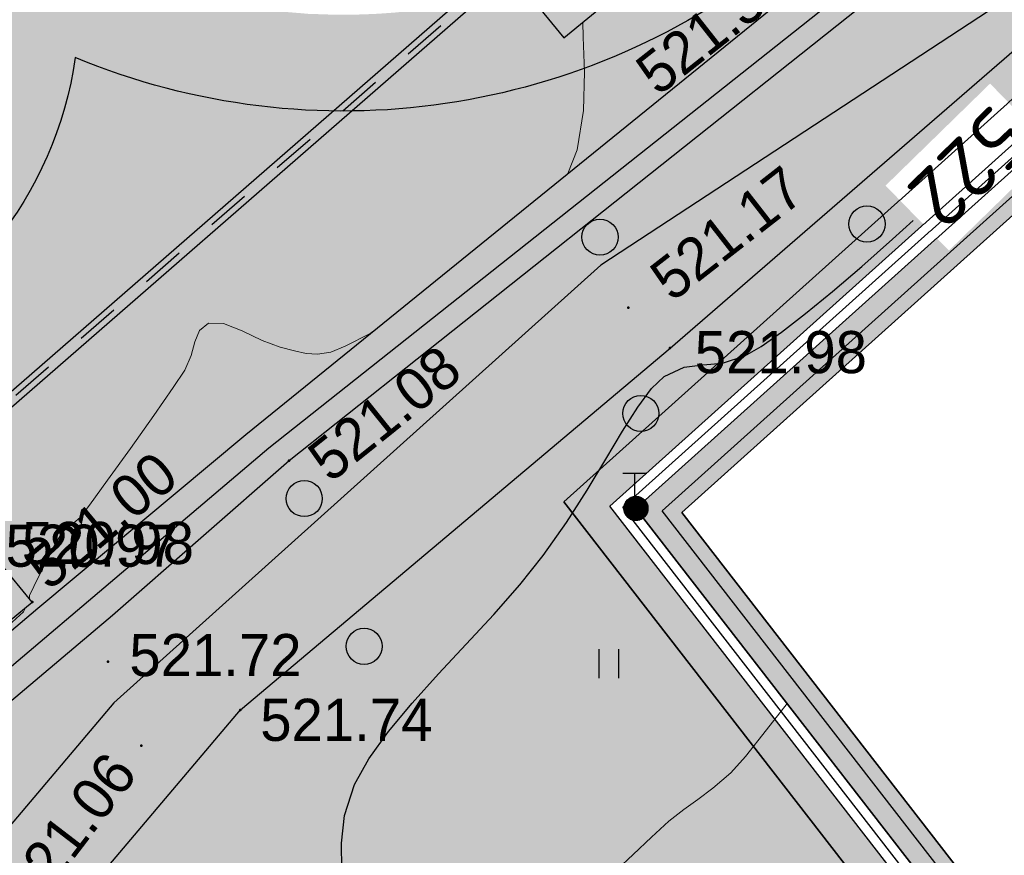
# Model space of a CAD drawing. Header units: millimetres. Extents: x 767170 to 66149698, y -983507 to 2493658.
# Tile 777 of 1056: x 5111435 to 5131893, y -657032 to -639679. Entities that reach past the tile are written whole.
import ezdxf

# ---------------------------------------------------------------- set-up
doc = ezdxf.new("R2010")
doc.units = ezdxf.units.MM
doc.linetypes.add('Д_ТРОТ_ТРУБА', pattern=[3, 1.5, -1.5])
for name, color, linetype in [('(004) Точки рельефа', 7, 'Continuous'), ('(004a) Точки рельефа (отк.)', 7, 'Continuous'), ('(014) Водопровод', 5, 'ИК_Водопровод -------в--------'), ('(016) Кабель', 1, 'Continuous'), ('(022) Возд. Линии', 7, 'Continuous'), ('(028) Гидротехн.', 7, 'Continuous'), ('(031) Горизонтали', 42, 'Continuous'), ('(035) Откосы', 7, 'Continuous'), ('(036) Растительность', 7, 'Continuous'), ('(038) Деревья', 7, 'Continuous'), ('(040) Ограда', 7, 'Continuous'), ('C-TOPO-MAJR', 9, 'Continuous'), ('GLUXOY OG', 7, 'Continuous')]:
    doc.layers.add(name, color=color, linetype=linetype)
doc.layers.add('(032) Горизонтали утолщенные', color=32, linetype='Continuous', lineweight=30)
doc.styles.add('D-431', font='txt')
doc.styles.get("Standard").update_dxf_attribs({"font": 'isocpeui.ttf'})
doc.styles.add('СПДС', font='isocpeur.ttf')
doc.linetypes.add('GAZ_VOZDUSH', pattern='A,1,-2,["~",Standard,S=3,R=0,X=-1.5,Y=-1.5],-1,10', length=14)
doc.linetypes.add('ИК_Водопровод -------в--------', pattern='A,9,-0.6,["В",Standard,S=1.199999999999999,R=0,X=0,Y=-0.6],-1.199999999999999', length=10.8)
doc.linetypes.add('ИК_Э_КАБ_ВН', pattern='A,8,-2,["<<",Standard,S=1,R=0,X=0,Y=-0.5],8,[">>",Standard,S=1,R=0,X=-1,Y=-0.5],-2', length=20)
doc.linetypes.add('ОГРАДА_БЕТ', pattern='A,4,["|",Standard,S=0.8,R=0,X=0,Y=-0.8],4', length=8)
doc.linetypes.add('ОГРАДА_ГЛИН', pattern='A,4,["|",Standard,S=0.8,R=0,X=0,Y=-0.8],0.5,["|",Standard,S=0.8,R=0,X=0,Y=-0.8],3.5', length=8)
doc.linetypes.add('ОТКОСЫ_НЕУКР', pattern='A,0.5,["|",Standard,S=1.199999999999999,R=0,X=0,Y=-1.199999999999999],1,["|",Standard,S=0.5,R=0,X=0,Y=-0.5],0.5', length=2)
doc.linetypes.add('ОТКОСЫ_НЕУКР1', pattern='A,0.5,["|",Standard,S=-1.199999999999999,R=0,X=0,Y=1.199999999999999],1,["|",Standard,S=-0.5,R=0,X=0,Y=0.5],0.5', length=2)
doc.linetypes.add('ПОДПОРНАЯ СТЕНКА', pattern='A,2,["V",Standard,S=1.199999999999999,R=0,X=0,Y=-1.199999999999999],0.2,["V",Standard,S=0.8,R=0,X=0,Y=-0.8],0.25,["V",Standard,S=0.3,R=0,X=0,Y=-0.3],0.25', length=2.7)

# ---------------------------------------------------------------- blocks, each defined once
blk = doc.blocks.new('d')
at = {"layer": '(038) Деревья'}
blk.add_ellipse((0, 0), major_axis=(0.2651650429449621, 0.2651650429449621), ratio=0.9999999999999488, start_param=5.497787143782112, end_param=11.7809724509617, dxfattribs=at)
blk = doc.blocks.new('I04010')
for p, q in [((-0.4122729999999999, 0.0071460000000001), (-0.4122729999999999, 1.207145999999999)), ((0.3877269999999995, 1.207145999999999), (0.3877269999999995, 0.0071460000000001))]:
    blk.add_line(p, q)
blk = doc.blocks.new('*U213')
at = {"color": 7}
for p, q in [((32257.096, 79660.15099999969), (32257.211, 79660.15099999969)), ((32257.126, 79660.15599999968), (32257.181, 79660.15599999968)), ((32256.906, 79659.95099999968), (32257.401, 79659.95099999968)), ((32256.906, 79659.94599999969), (32257.401, 79659.94599999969)), ((32256.911, 79659.97099999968), (32257.396, 79659.97099999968)), ((32256.911, 79659.96599999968), (32257.396, 79659.96599999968)), ((32256.911, 79659.96099999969), (32257.396, 79659.96099999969)), ((32256.911, 79659.95599999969), (32257.401, 79659.95599999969)), ((32256.916, 79659.99099999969), (32257.391, 79659.99099999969)), ((32256.916, 79659.98599999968), (32257.391, 79659.98599999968)), ((32256.916, 79659.9809999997), (32257.391, 79659.9809999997)), ((32256.916, 79659.97599999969), (32257.396, 79659.97599999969)), ((32256.921, 79660.00099999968), (32257.386, 79660.00099999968)), ((32256.921, 79659.9959999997), (32257.386, 79659.9959999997)), ((32256.926, 79660.0109999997), (32257.381, 79660.0109999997)), ((32256.926, 79660.00599999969), (32257.386, 79660.00599999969)), ((32256.931, 79660.02099999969), (32257.376, 79660.02099999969)), ((32256.931, 79660.01599999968), (32257.381, 79660.01599999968)), ((32256.936, 79660.03099999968), (32257.371, 79660.03099999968)), ((32256.936, 79660.02599999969), (32257.376, 79660.02599999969)), ((32256.941, 79660.04099999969), (32257.366, 79660.04099999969)), ((32256.941, 79660.03599999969), (32257.371, 79660.03599999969)), ((32256.946, 79660.04599999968), (32257.361, 79660.04599999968)), ((32256.951, 79660.05599999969), (32257.356, 79660.05599999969)), ((32256.951, 79660.05099999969), (32257.361, 79660.05099999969)), ((32256.956, 79660.06099999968), (32257.351, 79660.06099999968)), ((32256.961, 79660.06599999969), (32257.346, 79660.06599999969)), ((32256.966, 79660.07099999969), (32257.341, 79660.07099999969)), ((32256.971, 79660.07599999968), (32257.341, 79660.07599999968)), ((32256.976, 79660.08099999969), (32257.336, 79660.08099999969)), ((32256.981, 79660.08599999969), (32257.331, 79660.08599999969)), ((32256.986, 79660.09099999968), (32257.326, 79660.09099999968)), ((32256.991, 79660.09599999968), (32257.316, 79660.09599999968)), ((32256.996, 79660.10099999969), (32257.311, 79660.10099999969)), ((32257.001, 79660.1059999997), (32257.306, 79660.1059999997)), ((32257.011, 79660.11099999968), (32257.301, 79660.11099999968)), ((32257.016, 79660.11599999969), (32257.291, 79660.11599999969)), ((32257.026, 79660.1209999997), (32257.286, 79660.1209999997)), ((32257.031, 79660.12599999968), (32257.276, 79660.12599999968)), ((32257.041, 79660.13099999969), (32257.266, 79660.13099999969)), ((32257.051, 79660.1359999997), (32257.256, 79660.1359999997)), ((32257.066, 79660.14099999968), (32257.246, 79660.14099999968)), ((32257.081, 79660.14599999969), (32257.231, 79660.14599999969)), ((32256.906, 79659.94099999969), (32257.401, 79659.94099999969)), ((32256.906, 79659.93599999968), (32257.401, 79659.93599999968)), ((32256.906, 79659.93099999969), (32257.401, 79659.93099999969)), ((32256.906, 79659.92599999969), (32257.401, 79659.92599999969)), ((32256.906, 79659.92099999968), (32257.406, 79659.92099999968)), ((32256.906, 79659.91599999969), (32257.406, 79659.91599999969)), ((32256.906, 79659.91099999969), (32257.406, 79659.91099999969)), ((32256.906, 79659.90599999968), (32257.406, 79659.90599999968)), ((32256.906, 79659.90099999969), (32257.406, 79659.90099999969)), ((32256.906, 79659.89599999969), (32257.406, 79659.89599999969)), ((32256.906, 79659.89099999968), (32257.401, 79659.89099999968)), ((32256.906, 79659.8859999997), (32257.401, 79659.8859999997)), ((32256.906, 79659.88099999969), (32257.401, 79659.88099999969)), ((32256.906, 79659.87599999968), (32257.401, 79659.87599999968)), ((32256.906, 79659.8709999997), (32257.401, 79659.8709999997)), ((32256.906, 79659.86599999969), (32257.401, 79659.86599999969)), ((32256.906, 79659.86099999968), (32257.401, 79659.86099999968)), ((32256.911, 79659.8559999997), (32257.401, 79659.8559999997)), ((32256.911, 79659.85099999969), (32257.396, 79659.85099999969)), ((32256.911, 79659.84599999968), (32257.396, 79659.84599999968)), ((32256.911, 79659.84099999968), (32257.396, 79659.84099999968)), ((32256.916, 79659.83599999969), (32257.396, 79659.83599999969)), ((32256.916, 79659.83099999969), (32257.391, 79659.83099999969)), ((32256.916, 79659.82599999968), (32257.391, 79659.82599999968)), ((32256.921, 79659.82099999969), (32257.391, 79659.82099999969)), ((32256.921, 79659.81599999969), (32257.386, 79659.81599999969)), ((32256.921, 79659.81099999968), (32257.386, 79659.81099999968)), ((32256.926, 79659.80599999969), (32257.381, 79659.80599999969)), ((32256.926, 79659.80099999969), (32257.381, 79659.80099999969)), ((32256.931, 79659.79599999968), (32257.376, 79659.79599999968)), ((32256.931, 79659.79099999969), (32257.376, 79659.79099999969)), ((32256.936, 79659.78599999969), (32257.371, 79659.78599999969)), ((32256.936, 79659.78099999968), (32257.371, 79659.78099999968)), ((32256.941, 79659.77599999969), (32257.366, 79659.77599999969)), ((32256.946, 79659.77099999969), (32257.361, 79659.77099999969)), ((32256.946, 79659.76599999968), (32257.361, 79659.76599999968)), ((32256.951, 79659.7609999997), (32257.356, 79659.7609999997)), ((32256.956, 79659.75599999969), (32257.351, 79659.75599999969)), ((32256.961, 79659.75099999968), (32257.351, 79659.75099999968)), ((32256.961, 79659.7459999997), (32257.346, 79659.7459999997)), ((32256.966, 79659.74099999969), (32257.341, 79659.74099999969)), ((32256.971, 79659.73599999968), (32257.336, 79659.73599999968)), ((32256.976, 79659.7309999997), (32257.331, 79659.7309999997)), ((32256.981, 79659.72599999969), (32257.326, 79659.72599999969)), ((32256.986, 79659.72099999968), (32257.321, 79659.72099999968)), ((32256.991, 79659.71599999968), (32257.316, 79659.71599999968)), ((32257.001, 79659.71099999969), (32257.311, 79659.71099999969)), ((32257.006, 79659.70599999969), (32257.301, 79659.70599999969)), ((32257.011, 79659.70099999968), (32257.296, 79659.70099999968)), ((32257.021, 79659.69599999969), (32257.286, 79659.69599999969)), ((32257.031, 79659.69099999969), (32257.281, 79659.69099999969)), ((32257.036, 79659.68599999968), (32257.271, 79659.68599999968)), ((32257.046, 79659.68099999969), (32257.261, 79659.68099999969)), ((32257.061, 79659.67599999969), (32257.246, 79659.67599999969)), ((32257.071, 79659.67099999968), (32257.236, 79659.67099999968)), ((32257.091, 79659.66599999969), (32257.216, 79659.66599999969)), ((32257.111, 79659.66099999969), (32257.196, 79659.66099999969))]:
    blk.add_line(p, q, dxfattribs=at)
blk = doc.blocks.new('I01070-flat-1-flat-1')
at = {"color": 7}
blk.add_circle((0.02500000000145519, 0.01499999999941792), 0.25, dxfattribs=at)
blk.add_blockref('*U213', (-32257.131, -79659.89099999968), dxfattribs=at)
blk = doc.blocks.new('I0195-flat-1-flat-1')
at = {"layer": '(016) Кабель', "color": 7, "linetype": 'ИК_Э_КАБ_ВН'}
for p, q in [((-0.2750000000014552, 0.7400000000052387), (0.2249999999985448, 0.7400000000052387)), ((-0.02500000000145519, 0.2400000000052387), (-0.02500000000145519, 0.7400000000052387))]:
    blk.add_line(p, q, dxfattribs=at)
at = {"layer": '(022) Возд. Линии'}
blk.add_blockref('I01070-flat-1-flat-1', (-0.02500000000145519, -0.00999999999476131), dxfattribs=at)
blk = doc.blocks.new('361-flat-1-flat-1')
at = {"layer": '(016) Кабель', "color": 7}
blk.add_point((0, 0), dxfattribs=at)
at = {"layer": '(022) Возд. Линии'}
blk.add_blockref('I0195-flat-1-flat-1', (0, -0.005000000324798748), dxfattribs=at)
blk = doc.blocks.new('*U217')
at = {"layer": '(022) Возд. Линии'}
blk.add_blockref('361-flat-1-flat-1', (32257.156, 79659.906), dxfattribs=at)
blk = doc.blocks.new('A$C05d28b1e')
at = {"layer": '(004) Точки рельефа', "color": 7, "linetype": 'ByBlock', "lineweight": -2}
for p in [(-58665, -48096), (-57800, -48932), (-65716, -51272), (-71052, -54208), (-69479, -55443), (-66727, -56448), (-68784, -57187)]:
    blk.add_point(p, dxfattribs=at)
at = {"layer": '(028) Гидротехн.', "color": 3, "linetype": 'Д_ТРОТ_ТРУБА', "ltscale": 600, "flags": 128}
blk.add_lwpolyline([(-58296.382433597, -38932.37489324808), (-62076.390227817, -41813.46960642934), (-73078.36304081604, -51383.23294080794)], dxfattribs=at)
at = {"layer": '(028) Гидротехн.', "ltscale": 600}
for points in [[(-58221.86144252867, -39032.81034952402), (-61998.01270589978, -41910.96564267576), (-72996.32688575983, -51477.54661567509)], [(-62155.98729409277, -41717.03435735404), (-73160.39919585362, -51288.91926597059)]]:
    blk.add_lwpolyline(points, dxfattribs=at)
at = {"layer": '(031) Горизонтали', "color": 42, "linetype": 'Continuous', "lineweight": 0, "ltscale": 600}
for points in [[(-59927.16689794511, -45308.79848882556), (-59728.02842149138, -44817.51537834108), (-59595.69599425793, -43999.41422735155), (-59575.34643535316, -43193.72972875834), (-59604.60230800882, -42474.35564120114), (-59613.68534913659, -42166.23842388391)], [(-71111.83928139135, -54135.32414217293), (-71110.3861733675, -54128.41573339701), (-71108.11729456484, -54094.89558392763), (-71106.31578947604, -54070.4736842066), (-71019.04955714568, -53887.80560521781), (-70818.63057632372, -53478.74459248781), (-70593.58051786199, -53039.44286248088), (-70432.42105263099, -52766.05263158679), (-70308.81098939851, -52645.29671965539), (-70190.70034543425, -52565.47501885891), (-70058.34065933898, -52450.05494505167), (-69863.97376107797, -52197.41716486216), (-69485.42710675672, -51679.52207392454), (-69010.43121563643, -51018.30186407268), (-68526.71660696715, -50335.68872717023), (-68122.01380001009, -49753.61485509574), (-67884.05331400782, -49394.01243965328), (-67748.99198363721, -49085.57753178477), (-67670.75082636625, -48801.5726801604), (-67575.68790699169, -48569.195888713), (-67390.1612903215, -48415.6451613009), (-67077.46694777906, -48420.81189136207), (-66687.28732146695, -48576.03488990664), (-66275.56018225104, -48775.68328723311), (-65898.22330097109, -48914.12621359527), (-65601.61411394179, -48986.87385749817), (-65361.24116012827, -49043.97645370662), (-65126.79886433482, -49061.61320218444), (-64847.98165137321, -49015.96330276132), (-64553.52983067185, -48892.96874926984), (-64033.78690912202, -48627.46223799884), (-63994.53597034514, -48605.36917424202)], [(-71825.18437674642, -55091.30143128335), (-71709.52739077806, -54921.10940784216), (-71562.850746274, -54714.55223882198), (-71388.51980408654, -54546.59979495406), (-71234.77779850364, -54413.02522194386), (-71190.98181818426, -54328.27272728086), (-71206.73339588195, -54335.40317751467)], [(-58903.18155998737, -59768.09741671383), (-58564.12900796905, -59448.46552148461), (-58186.3256578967, -59089.01644738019), (-57825.49261533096, -58757.42329451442), (-57517.42368423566, -58516.36919377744), (-57224.86923858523, -58307.33755932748), (-56910.57965236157, -58071.81180523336), (-56537.30529954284, -57751.27534562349), (-56234.03877754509, -57414.3342564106), (-55795.64457464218, -56861.78799034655), (-55368.4586102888, -56312.25051017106)]]:
    blk.add_lwpolyline(points, dxfattribs=at)
at = {"layer": '(035) Откосы', "linetype": 'ОТКОСЫ_НЕУКР1', "ltscale": 600}
blk.add_lwpolyline([(-59674.00000000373, -40710), (-60743.70841080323, -41590.76817399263), (-60004.75782648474, -42488.2366322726), (-58935.04941568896, -41607.46845826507)], close=True, dxfattribs=at)
at = {"layer": '(035) Откосы', "linetype": 'ПОДПОРНАЯ СТЕНКА', "ltscale": 600}
blk.add_lwpolyline([(-75364.71509686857, -57758.9697432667), (-71052.00000000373, -54208), (-71714.55113588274, -53403.32001321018), (-76027.26623273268, -56954.28975646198)], close=True, dxfattribs=at)
at = {"layer": '(016) Кабель', "color": 0, "xscale": 1000, "yscale": 1000, "zscale": 1000}
blk.add_blockref('*U217', (-32315665, -79712169), dxfattribs=at)
at = {"layer": '(036) Растительность', "linetype": 'Continuous', "xscale": 500, "yscale": 500, "zscale": 500}
blk.add_blockref('I04010', (-59066.93298306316, -55792.77284987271), dxfattribs=at)
at = {"layer": '(038) Деревья', "linetype": 'Continuous', "xscale": 1000, "yscale": 1000, "zscale": 1000}
for p in [(-53709.26076674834, -46356.58571207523), (-59256.25532712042, -46628.45688262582), (-58408.79966915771, -50290.25068807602), (-65400.44452601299, -52058.83706757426), (-64156.9106497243, -55126.78802147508)]:
    blk.add_blockref('d', p, dxfattribs=at)
at = {"layer": '(004) Точки рельефа', "linetype": 'ByBlock', "char_height": 875, "attachment_point": 4, "style": 'D-431'}
for s, insert, rotation in [('521.33', (-58317.68076366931, -43376.14763826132), 38.21413512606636), ('521.17', (-58023.38062652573, -47651.6057292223), 37.931849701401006), ('521.08', (-65128.40168866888, -51412.04607489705), 38.76602652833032), ('521.00', (-70985.64960431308, -53658.92052347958), 39.821457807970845), ('521.06', (-71357.76589894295, -60362.84315936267), 52.52615498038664)]:
    blk.add_mtext(s, dxfattribs=dict(at, insert=insert, rotation=rotation))
for s, insert in [('521.98', (-57287.57498924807, -49022.88919711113)), ('521.72', (-69034.47818601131, -55314.62550652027)), ('521.74', (-66314.78691888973, -56659.78082805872))]:
    blk.add_mtext(s, dxfattribs=dict(at, insert=insert))
at = {"layer": '(004a) Точки рельефа (отк.)', "linetype": 'ByBlock', "char_height": 875, "attachment_point": 4, "style": 'D-431'}
for s, insert in [('520.97', (-71607, -53043)), ('520.98', (-71271, -52987))]:
    blk.add_mtext(s, dxfattribs=dict(at, insert=insert))
at = {"layer": 'C-TOPO-MAJR', "color": 32, "linetype": 'Continuous', "lineweight": 30, "insert": (-51578.5684845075, -45174.37426793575), "char_height": 1250, "width": 2398.75, "attachment_point": 5, "rotation": 224.29163705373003, "style": 'СПДС', "bg_fill": 3, "box_fill_scale": 1.254, "bg_fill_color": 256, "bg_fill_true_color": 13158600, "bg_fill_transparency": 0}
blk.add_mtext('522', dxfattribs=at)
at = {"layer": '(014) Водопровод', "linetype": 'GAZ_VOZDUSH', "ltscale": 600, "flags": 128}
blk.add_lwpolyline([(-44342.00000001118, -33518), (-44198.55105102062, -33721.14710886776), (-51302.00000000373, -39257), (-66134.83642853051, -51011.38675947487), (-83417.11902368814, -65658.61459176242), (-90348.00000000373, -74918.0000000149)], dxfattribs=at)
at = {"layer": '(032) Горизонтали утолщенные', "color": 32, "linetype": 'Continuous', "lineweight": 30, "ltscale": 600}
blk.add_lwpolyline([(-64617.01464946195, -59757.64199581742), (-64628.61206906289, -59217.96259213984), (-64567.08450109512, -58642.13750439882), (-64356.13015872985, -57996.81904761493), (-64057.89054959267, -57461.13506233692), (-63648.57787019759, -56895.33149935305), (-63156.32261088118, -56306.12361618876), (-62609.25526199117, -55700.22667041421), (-62035.50631385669, -55084.35591959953), (-61463.20625683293, -54465.22662129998), (-60920.485581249, -53849.5540330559), (-60435.47477744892, -53244.05341245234), (-59952.195846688, -52557.33602336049), (-59519.83156393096, -51880.96765676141), (-59132.77684954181, -51239.734124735), (-58785.42662390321, -50658.42123931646), (-58472.17580740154, -50161.81481255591), (-58187.41932041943, -49774.70065654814), (-57925.55208333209, -49521.86458334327), (-57508.99776865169, -49328.00376753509), (-57116.10601517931, -49279.87542837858), (-56707.50600571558, -49246.12648241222), (-56243.82692307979, -49095.40384615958), (-55907.53087179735, -48897.19733722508), (-55483.76648296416, -48600.0453646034), (-54985.63273271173, -48216.4455294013), (-54426.22859719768, -47758.89543274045), (-53818.65305256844, -47239.89267574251), (-53176.00507497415, -46671.93485954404), (-52751.71019010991, -46286.07563813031)], dxfattribs=at)
at = {"layer": '(035) Откосы', "linetype": 'ОТКОСЫ_НЕУКР', "ltscale": 600}
blk.add_lwpolyline([(-43467.00000001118, -33713), (-50228.00000000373, -38972), (-65716.00000000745, -51272), (-69386.21470594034, -54487.15433369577), (-82461.00000000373, -65521), (-92351.42471433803, -78828.56678311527), (-94563, -77018), (-83792.00000000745, -65233), (-70933.48437582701, -54335.59891963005), (-66614.64291024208, -50728.94526900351), (-55307.99999999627, -41565), (-45031.00000000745, -33845), (-46803.63979083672, -31485.23068259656)], dxfattribs=at)
at = {"layer": '(035) Откосы', "linetype": 'ОТКОСЫ_НЕУКР1', "ltscale": 600}
for points in [[(-50985.5074625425, -41801.82587471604), (-59239.78057590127, -47211.08397302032), (-69358.78057590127, -56302.08397302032), (-77750.78057590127, -66219.08397302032), (-85575.12207708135, -75948.2006714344), (-91244.7372597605, -81100.04336887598), (-97320, -87907)], [(-96304.00000000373, -89290), (-90266.00000001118, -82549), (-83981.00000000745, -77658), (-77327.00000000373, -68971), (-66727.00000000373, -56448), (-57800.00000000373, -48932), (-50342.33766986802, -42473.98073183)]]:
    blk.add_lwpolyline(points, dxfattribs=at)
at = {"layer": '(040) Ограда', "linetype": 'ОГРАДА_БЕТ', "ltscale": 600, "flags": 128}
blk.add_lwpolyline([(-33190.00000000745, -84908), (-58508.99999999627, -52263), (-37656.00000000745, -33532), (-37388.70358153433, -33829.57793040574), (-37091.12565111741, -33562.28151193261)], dxfattribs=at)
at = {"layer": '(040) Ограда', "ltscale": 600, "flags": 128}
blk.add_lwpolyline([(-32873.92365827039, -84662.8556625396), (-57964.86143140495, -52311.90722049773), (-37686.28151194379, -34096.87434887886), (-37418.98509347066, -34394.4522792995), (-36823.82923263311, -33859.85944232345)], dxfattribs=at)

msp = doc.modelspace()

# ---------------------------------------------------------------- hatches: boundary and pattern name
at = {"true_color": 0xb1ab95}
h = msp.add_hatch(color=253, dxfattribs=at)
h.dxf.hatch_style = 1
edge = h.paths.add_edge_path(flags=17)
edge.add_line((5098328.855746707, -738071.1961680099), (5097915.343157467, -737503.0177003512))
edge.add_line((5097915.343157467, -737503.0177003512), (5096931.781343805, -738360.7934891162))
edge.add_line((5096931.781343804, -738360.7934891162), (5059545.139966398, -686990.4479144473))
edge.add_line((5059545.139966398, -686990.4479144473), (5004229.901150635, -602908.4459518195))
edge.add_arc((5009661.286187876, -598492.5591125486), 7000.000000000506, 211.2865698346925, 219.1121955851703, ccw=False)
edge.add_line((5003679.222112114, -602127.790796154), (5003229.880127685, -601388.3626725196))
edge.add_line((5003229.880127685, -601388.3626725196), (4983953.635743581, -572087.4818874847))
edge.add_line((4983953.635743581, -572087.4818874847), (5111746.18187082, -494446.4979745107))
edge.add_line((5111746.18187082, -494446.4979745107), (5116840.859182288, -503524.8294597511))
edge.add_line((5116840.859182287, -503524.8294597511), (5114029.806232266, -505186.5951910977))
edge.add_line((5114029.806232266, -505186.5951910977), (5117083.120363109, -510351.5998201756))
edge.add_line((5117083.120363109, -510351.5998201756), (5119777.965073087, -508758.5310769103))
edge.add_line((5119777.965073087, -508758.5310769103), (5173113.12015669, -603797.7628209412))
edge.add_line((5173113.120156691, -603797.7628209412), (5142488.820909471, -624059.1584787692))
edge.add_line((5142488.820909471, -624059.1584787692), (5142257.353599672, -629108.34697653))
edge.add_line((5142257.353599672, -629108.34697653), (5143613.737975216, -630946.3346518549))
edge.add_line((5143613.737975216, -630946.3346518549), (5122742.682076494, -649693.5531833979))
edge.add_line((5122742.682076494, -649693.5531833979), (5153709.994747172, -689621.1933798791))
edge.add_line((5153709.994747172, -689621.1933798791), (5107133.666540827, -729612.6465786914))
edge.add_line((5107133.666540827, -729612.6465786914), (5104266.417665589, -726274.3403928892))
edge.add_line((5104266.41766559, -726274.3403928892), (5099895.98131521, -730028.0789694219))
edge.add_line((5099895.98131521, -730028.0789694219), (5102913.13198404, -734173.7327859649))
edge.add_line((5102913.131984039, -734173.7327859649), (5104023.676054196, -733205.2142825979))
edge.add_line((5104023.676054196, -733205.2142825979), (5101482.865144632, -730246.9762134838))
edge.add_line((5101482.865144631, -730246.9762134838), (5104137.965417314, -727966.5283315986))
edge.add_line((5104137.965417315, -727966.5283315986), (5106679.313868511, -730925.3922544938))
edge.add_line((5106679.313868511, -730925.3922544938), (5154671.280522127, -689718.4409498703))
edge.add_line((5154671.280522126, -689718.4409498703), (5123694.92457155, -649779.140819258))
edge.add_line((5123694.92457155, -649779.140819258), (5144554.490352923, -631042.2431714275))
edge.add_line((5144554.490352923, -631042.2431714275), (5142967.986943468, -628892.4294711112))
edge.add_line((5142967.986943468, -628892.4294711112), (5143171.793237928, -624446.6336537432))
edge.add_line((5143171.793237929, -624446.6336537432), (5174041.970081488, -604022.5624936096))
edge.add_line((5174041.970081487, -604022.5624936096), (5112002.000876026, -493472.007208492))
edge.add_line((5112002.000876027, -493472.007208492), (4982970.036415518, -571866.0057673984))
edge.add_line((4982970.036415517, -571866.0057673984), (5058969.431378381, -687388.9866535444))
edge.add_line((5058969.431378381, -687388.9866535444), (5096815.683725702, -739390.8512276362))
edge.add_line((5096815.683725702, -739390.8512276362), (5098328.855746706, -738071.1961680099))
h.paths.add_polyline_path([(5058640.455042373, -687616.723075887), (4982407.979656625, -571739.447984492), (5112148.183164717, -492915.1553421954), (5174572.741467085, -604151.0194494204), (5143562.063139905, -624668.0480394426), (5143374.063139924, -628769.0480394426), (5145092.063140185, -631097.0480397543), (5124239.063140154, -649828.0480397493), (5155218.778735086, -689771.6799208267), (5106939.910666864, -731228.802227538), (5107460.903759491, -731835.388728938), (5104805.803486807, -734115.8366108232), (5104284.306111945, -733508.6629791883), (5103149.424892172, -734498.4061960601), (5104323.645578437, -736111.8199774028), (5109153.0916982, -731963.8409772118), (5108306.406786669, -730978.0550895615), (5156180.045844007, -689868.9034238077), (5125191.30563521, -649913.6356756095), (5146032.815517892, -631192.9565593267), (5144084.69648372, -628553.1305340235), (5144245.035468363, -625055.5232144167), (5175501.59139188, -604375.8191220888), (5112404.002169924, -491940.6645761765), (4981424.380328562, -571517.9718644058), (5058064.746454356, -688015.2618149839), (5096633.244611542, -741009.5133881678), (5098978.661244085, -738964.0480457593), (5098565.148654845, -738395.8695781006), (5096749.342229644, -739979.4556496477)])
at = {"true_color": 0x7abf6e, "transparency": 33554687}
h = msp.add_hatch(color=83, dxfattribs=at)
h.dxf.hatch_style = 1
edge = h.paths.add_edge_path()
edge.add_line((5122742.682076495, -649693.5531833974), (5143613.737975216, -630946.3346518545))
edge.add_line((5143613.737975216, -630946.3346518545), (5142257.353599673, -629108.3469765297))
edge.add_line((5142257.353599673, -629108.3469765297), (5142488.820909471, -624059.1584787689))
edge.add_line((5142488.820909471, -624059.1584787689), (5173113.120156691, -603797.7628209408))
edge.add_line((5173113.120156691, -603797.7628209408), (5119777.965073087, -508758.5310769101))
edge.add_line((5119777.965073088, -508758.5310769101), (5117083.120363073, -510351.5998201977))
edge.add_line((5117083.120363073, -510351.5998201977), (5112899.678231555, -512755.0523626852))
edge.add_arc((5114394.144438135, -515356.315662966), 2999.999999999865, 119.87803724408, 209.8780372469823)
edge.add_line((5111792.881137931, -516850.7818696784), (5140723.464412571, -567207.2664712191))
edge.add_line((5140723.464412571, -567207.2664712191), (5149594.966553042, -582648.9759166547))
edge.add_arc((5143525.352185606, -586136.0637318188), 7000.000000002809, -55.27001746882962, 29.87803724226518, ccw=False)
edge.add_line((5147513.319864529, -591888.9859277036), (5136480.426669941, -598526.3265814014))
edge.add_arc((5138023.909474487, -601098.8080355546), 2999.999999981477, 120.9636571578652, 139.5660050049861)
edge.add_line((5135740.448590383, -599153.0931564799), (5140419.050913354, -606846.501676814))
edge.add_arc((5148537.810475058, -605125.888827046), 8299.08220224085, 65.85924340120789, 191.9656760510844, ccw=False)
edge.add_line((5151931.966538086, -597552.6154251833), (5158872.893524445, -593333.2492532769))
edge.add_line((5158872.893524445, -593333.2492532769), (5161470.136920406, -597605.7575027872))
edge.add_line((5161470.136920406, -597605.7575027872), (5154634.12372119, -601761.3469363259))
edge.add_line((5154634.12372119, -601761.3469363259), (5154066.142653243, -602106.6207173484))
edge.add_arc((5148537.810475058, -605125.8888270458), 6299.082202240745, 28.64091694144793, 117.7969687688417)
edge.add_arc((5146529.59316398, -601324.6762498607), 2000.000000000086, 0, 117.6874332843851, ccw=False)
edge.add_arc((5146529.59316398, -601324.6762498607), 2000, -180, 0, ccw=False)
edge.add_arc((5146529.59316398, -601324.6762498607), 2000, 118.0084193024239, 180, ccw=False)
edge.add_arc((5148537.810475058, -605125.8888270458), 6299.082202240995, 117.8988838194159, 214.6253334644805)
edge.add_line((5143354.38886512, -608705.0754670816), (5146316.587882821, -610327.7346314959))
edge.add_line((5146316.587882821, -610327.7346314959), (5146411.610093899, -614558.7185380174))
edge.add_line((5146411.610093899, -614558.7185380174), (5144992.631342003, -615421.0156425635))
edge.add_arc((5136112.27090292, -616126.9461997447), 8908.374682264, -114.38283690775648, 4.545081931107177, ccw=False)
edge.add_arc((5118167.925019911, -627035.6795575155), 14537.87953983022, -112.5519669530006, 11.084171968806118, ccw=False)
edge.add_arc((5104709.155961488, -639325.5711360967), 7964.657947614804, 229.5899736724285, 351.7977061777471, ccw=False)
edge.add_line((5099546.041321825, -645390.0598565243), (5096836.721593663, -647036.4823655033))
edge.add_line((5096836.721593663, -647036.4823655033), (5093125.070942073, -645003.2820609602))
edge.add_line((5093125.070942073, -645003.2820609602), (5093030.048730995, -640772.2981544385))
edge.add_line((5093030.048730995, -640772.2981544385), (5093983.782369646, -640192.7251664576))
edge.add_line((5093983.782369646, -640192.7251664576), (5087647.36895791, -629771.2561003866))
edge.add_line((5087647.36895791, -629771.2561003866), (5074493.010167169, -636846.3826083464))
edge.add_line((5074493.010167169, -636846.3826083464), (5069720.984938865, -655211.3064863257))
edge.add_line((5069720.984938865, -655211.3064863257), (5085792.024026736, -694634.2536313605))
edge.add_line((5085792.024026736, -694634.2536313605), (5091848.108860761, -689660.8415975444))
edge.add_arc((5089944.171555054, -687342.4320703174), 2999.999999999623, 309.3937167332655, 399.393716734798)
edge.add_line((5092262.58108223, -685438.4947645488), (5090358.643776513, -683120.0852374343))
edge.add_line((5090358.643776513, -683120.0852374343), (5120497.967197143, -658368.9006177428))
edge.add_line((5120497.967197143, -658368.9006177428), (5138272.077266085, -680012.2950698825))
edge.add_line((5138272.077266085, -680012.2950698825), (5140802.79346476, -683103.1848123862))
edge.add_line((5140802.79346476, -683103.1848123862), (5137707.127022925, -685644.5816939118))
edge.add_line((5137707.127022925, -685644.5816939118), (5135169.047217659, -682552.9557707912))
edge.add_line((5135169.047217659, -682552.9557707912), (5135174.861241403, -682548.1954360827))
edge.add_line((5135174.861241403, -682548.1954360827), (5133909.141664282, -681006.4269511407))
edge.add_line((5133909.141664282, -681006.4269511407), (5096016.760305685, -712117.8796133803))
edge.add_line((5096016.760305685, -712117.8796133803), (5105526.816282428, -725184.9764152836))
edge.add_line((5105526.816282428, -725184.9764152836), (5104263.048701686, -726270.4179454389))
edge.add_line((5104263.048701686, -726270.4179454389), (5107133.666540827, -729612.6465786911))
edge.add_line((5107133.666540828, -729612.6465786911), (5153709.994747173, -689621.1933798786))
edge.add_line((5153709.994747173, -689621.1933798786), (5122742.682076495, -649693.5531833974))
at = {"true_color": 0x6a644e}
h = msp.add_hatch(dxfattribs=at)
h.set_pattern_fill('AR-HBONE', color=251, scale=3)
h.set_pattern_definition([(45, (3150000.000000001, 889715.8879089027), (0, 431.0522938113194), [914.4000000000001, -304.8]), (135, (3150215.526000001, 889931.4139089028), (4.263256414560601e-14, 431.0522938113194), [914.4000000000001, -304.8])])
edge = h.paths.add_edge_path()
edge.add_arc((5146527.324001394, -601326.5474149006), 2000, -180, 0, ccw=False)
edge.add_arc((5146527.324001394, -601326.5474149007), 2000, 118.00841930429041, 179.9999999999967, ccw=False)
edge.add_arc((5148535.541312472, -605127.7599920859), 6299.082202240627, 117.8988838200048, 214.625333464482)
edge.add_line((5143352.119702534, -608706.9466321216), (5146314.318720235, -610329.6057965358))
edge.add_line((5146314.318720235, -610329.6057965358), (5146409.340931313, -614560.5897030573))
edge.add_line((5146409.340931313, -614560.5897030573), (5144990.362179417, -615422.8868076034))
edge.add_arc((5136110.001740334, -616128.8173647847), 8908.374682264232, -114.38283690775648, 4.54508193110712, ccw=False)
edge.add_arc((5118165.655857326, -627037.5507225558), 14537.87953983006, -112.55196695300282, 11.084171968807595, ccw=False)
edge.add_arc((5104706.886798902, -639327.4423011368), 7964.657947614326, 229.589973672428, 351.79770617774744, ccw=False)
edge.add_line((5099543.772159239, -645391.9310215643), (5096834.452431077, -647038.3535305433))
edge.add_line((5096834.452431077, -647038.3535305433), (5093122.801779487, -645005.1532260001))
edge.add_line((5093122.801779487, -645005.1532260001), (5093027.779568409, -640774.1693194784))
edge.add_line((5093027.779568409, -640774.1693194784), (5093981.51320706, -640194.5963314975))
edge.add_line((5093981.51320706, -640194.5963314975), (5087647.368957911, -629771.2561003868))
edge.add_line((5087647.36895791, -629771.2561003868), (5089411.195476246, -628822.5746820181))
edge.add_line((5089411.195476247, -628822.5746820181), (5091400.061594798, -632095.4127185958))
edge.add_arc((5099091.899715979, -634162.1498910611), 7964.657947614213, 77.61285374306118, 164.9602860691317, ccw=False)
edge.add_line((5100800.447992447, -626382.9057755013), (5099112.2413271, -623604.8268809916))
edge.add_line((5099112.2413271, -623604.8268809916), (5100876.067845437, -622656.1454626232))
edge.add_line((5100876.067845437, -622656.1454626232), (5104202.286224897, -628129.7034506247))
edge.add_line((5104202.286224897, -628129.7034506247), (5105156.019863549, -627550.130462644))
edge.add_line((5105156.019863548, -627550.130462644), (5105386.827227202, -627676.5641295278))
edge.add_arc((5111161.24770021, -625453.0709237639), 6187.717982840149, 95.79580495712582, 201.0596550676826, ccw=False)
edge.add_line((5110536.39056331, -619296.9839041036), (5109695.200437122, -617912.7383707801))
edge.add_line((5109695.200437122, -617912.7383707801), (5111459.026955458, -616964.0569524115))
edge.add_line((5111459.026955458, -616964.0569524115), (5113033.817499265, -619555.5005610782))
edge.add_arc((5111161.24770021, -625453.0709237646), 6187.717982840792, 36.88408991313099, 72.38455174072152, ccw=False)
edge.add_arc((5119460.054198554, -619225.7535092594), 4187.717982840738, 216.8840901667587, 396.8840939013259)
edge.add_line((5122809.605923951, -616712.2927192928), (5123609.457231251, -616112.0945135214))
edge.add_line((5123609.457231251, -616112.0945135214), (5123561.946125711, -613996.6025602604))
edge.add_line((5123561.946125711, -613996.6025602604), (5124515.679764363, -613417.0295722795))
edge.add_line((5124515.679764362, -613417.0295722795), (5122923.899324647, -610797.6277330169))
edge.add_line((5122923.899324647, -610797.6277330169), (5124687.725842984, -609848.9463146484))
edge.add_line((5124687.725842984, -609848.9463146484), (5126224.840927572, -612378.3919462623))
edge.add_line((5126224.840927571, -612378.3919462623), (5127178.574566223, -611798.8189582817))
edge.add_line((5127178.574566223, -611798.8189582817), (5130890.225217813, -613832.019262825))
edge.add_line((5130890.225217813, -613832.019262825), (5130985.247428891, -618063.0031693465))
edge.add_line((5130985.247428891, -618063.0031693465), (5130033.746080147, -618641.2196203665))
edge.add_arc((5118165.655857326, -627037.5507225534), 14537.87953982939, 23.27983066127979, 35.27830407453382, ccw=False)
edge.add_arc((5136110.001740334, -616128.8173647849), 6908.374682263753, 228.3621853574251, 297.6393139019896)
edge.add_arc((5138600.210617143, -620380.8720880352), 2000.000000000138, 180, 290.9348946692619, ccw=False)
edge.add_arc((5138600.210617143, -620380.8720880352), 2000, 0, 180, ccw=False)
edge.add_arc((5138600.210617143, -620380.8720880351), 2000, 309.7757112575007, 359.99999999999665, ccw=False)
edge.add_arc((5136110.001740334, -616128.8173647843), 6908.374682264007, 303.0712920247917, 353.9186524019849)
edge.add_line((5142979.499442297, -616860.6930873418), (5139081.061839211, -614725.173000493))
edge.add_line((5139081.061839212, -614725.173000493), (5138986.039628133, -610494.1890939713))
edge.add_line((5138986.039628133, -610494.1890939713), (5139939.773266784, -609914.6161059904))
edge.add_line((5139939.773266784, -609914.6161059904), (5134581.442969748, -601097.0556653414))
edge.add_line((5134581.442969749, -601097.0556653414), (5135740.448590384, -599153.0931564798))
edge.add_line((5135740.448590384, -599153.0931564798), (5140416.781750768, -606848.372841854))
edge.add_arc((5148535.541312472, -605127.7599920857), 8299.08220224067, 64.3355578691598, 191.9656760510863, ccw=False)
edge.add_line((5152129.872079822, -597647.4156327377), (5154631.854558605, -601763.2181013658))
edge.add_line((5154631.854558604, -601763.2181013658), (5154063.873490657, -602108.4918823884))
edge.add_arc((5148535.541312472, -605127.7599920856), 6299.082202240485, 28.64091694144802, 117.7969687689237)
edge.add_arc((5146527.324001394, -601326.5474149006), 2000.000000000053, 0, 117.68743328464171, ccw=False)
edge = h.paths.add_edge_path(flags=16)
edge.add_arc((5097616.884476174, -630482.0896293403), 1999.999999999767, -180, 0, ccw=False)
edge.add_arc((5097616.884476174, -630482.0896293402), 2000, 111.86449931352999, 180.0000000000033, ccw=False)
edge.add_arc((5099091.899715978, -634162.1498910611), 5964.657947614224, 111.8492414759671, 188.5213390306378)
edge.add_line((5093193.087147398, -635045.9794633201), (5095690.674370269, -639155.9587054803))
edge.add_line((5095690.674370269, -639155.9587054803), (5096644.408008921, -638576.3857174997))
edge.add_line((5096644.40800892, -638576.3857174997), (5100356.05866051, -640609.586022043))
edge.add_line((5100356.05866051, -640609.586022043), (5100420.41489875, -643475.1287744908))
edge.add_arc((5104706.886798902, -639327.4423011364), 5964.657947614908, 224.0572738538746, 304.6158692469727)
edge.add_arc((5107016.012520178, -642552.4056219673), 2000.000000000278, 180.0000000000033, 302.6573560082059, ccw=False)
edge.add_arc((5107016.012520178, -642552.4056219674), 2000.000000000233, 0, 180, ccw=False)
edge.add_arc((5107016.012520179, -642552.4056219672), 1999.999999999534, 308.5491921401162, 359.99999999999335, ccw=False)
edge.add_arc((5104706.886798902, -639327.4423011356), 5964.657947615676, 306.5906789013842, 358.4035598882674)
edge.add_arc((5118165.655857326, -627037.5507225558), 14537.87953982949, 215.2783040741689, 238.9592320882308, ccw=False)
edge.add_line((5106297.56563445, -635433.8818246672), (5105346.064285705, -636012.0982756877))
edge.add_line((5105346.064285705, -636012.0982756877), (5101634.413634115, -633978.8979711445))
edge.add_line((5101634.413634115, -633978.8979711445), (5101539.391423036, -629747.9140646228))
edge.add_line((5101539.391423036, -629747.9140646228), (5102420.364120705, -629212.5570655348))
edge.add_arc((5099091.899715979, -634162.1498910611), 5964.657947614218, 56.08025841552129, 111.8338476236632)
edge.add_arc((5097616.884476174, -630482.0896293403), 2000.000000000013, 0, 111.8185897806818, ccw=False)
edge = h.paths.add_edge_path(flags=16)
edge.add_arc((5118165.655860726, -627037.5507204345), 12537.8795398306, 3.732195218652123, 35.91634526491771, ccw=False)
edge.add_arc((5128689.556709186, -626445.6709131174), 1999.999999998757, 0.000222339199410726, 6.437794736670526, ccw=False)
edge.add_arc((5118165.655860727, -627037.5507204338), 12537.87953982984, -92.76113759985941, 2.7058218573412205, ccw=False)
edge.add_arc((5117554.761542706, -637560.8862568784), 1999.999999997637, 263.15713033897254, 270.19812718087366, ccw=False)
edge.add_arc((5118165.655860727, -627037.5507204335), 12537.87953983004, 215.9163452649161, 266.11639511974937, ccw=False)
edge.add_line((5108011.549094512, -634392.3137441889), (5108962.692726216, -633814.3146737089))
edge.add_line((5108962.692726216, -633814.3146737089), (5108867.670515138, -629583.3307671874))
edge.add_line((5108867.670515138, -629583.3307671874), (5107374.185851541, -628765.2167370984))
edge.add_line((5107374.185851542, -628765.2167370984), (5107811.696270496, -627966.5321077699))
edge.add_arc((5111161.247272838, -625453.0703542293), 4187.717982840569, 81.79960298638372, 216.8841103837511, ccw=False)
edge.add_line((5111758.565744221, -621308.1707719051), (5115503.643902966, -627470.9959784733))
edge.add_line((5115503.643902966, -627470.9959784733), (5114549.910264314, -628050.5689664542))
edge.add_line((5114549.910264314, -628050.5689664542), (5114644.932475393, -632281.5528729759))
edge.add_line((5114644.932475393, -632281.5528729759), (5118356.583126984, -634314.7531775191))
edge.add_line((5118356.583126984, -634314.7531775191), (5121973.211567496, -632116.9695755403))
edge.add_line((5121973.211567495, -632116.9695755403), (5121878.189356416, -627885.9856690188))
edge.add_line((5121878.189356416, -627885.9856690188), (5118166.538704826, -625852.7853644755))
edge.add_line((5118166.538704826, -625852.7853644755), (5117212.805066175, -626432.3583524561))
edge.add_line((5117212.805066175, -626432.3583524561), (5115915.601852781, -624297.7068651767))
edge.add_arc((5119460.05411159, -619225.7533933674), 6187.71798284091, 235.0528508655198, 359.1481020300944)
edge.add_line((5125647.088147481, -619317.7516210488), (5127368.61898838, -620260.7867713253))
edge.add_line((5127368.61898838, -620260.7867713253), (5128319.762626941, -619682.7876966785))
h.paths.add_polyline_path([(5096683.297735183, -640307.9998746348), (5098875.881674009, -641509.0725915), (5098932.014158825, -644008.4423408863), (5096795.562704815, -645306.7393734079), (5094602.978765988, -644105.6666565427), (5094546.846281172, -641606.2969071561)], flags=16)
h.paths.add_polyline_path([(5105194.90958981, -629281.7446197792), (5107387.493528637, -630482.8173366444), (5107443.626013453, -632982.1870860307), (5105307.174559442, -634280.4841185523), (5103114.590620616, -633079.4114016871), (5103058.4581358, -630580.0416523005)], flags=16)
h.paths.add_polyline_path([(5118205.428431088, -627584.3995216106), (5120398.012369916, -628785.4722384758), (5120454.144854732, -631284.8419878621), (5118317.69340072, -632583.1390203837), (5116125.109461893, -631382.0663035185), (5116068.976977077, -628882.6965541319)], flags=16)
h.paths.add_polyline_path([(5127217.464292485, -613530.4331154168), (5129410.048231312, -614731.505832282), (5129466.180716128, -617230.8755816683), (5127329.729262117, -618529.1726141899), (5125137.14532329, -617328.0998973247), (5125081.012838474, -614828.7301479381)], flags=16)
h.paths.add_polyline_path([(5142641.557794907, -610028.0196491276), (5144834.141733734, -611229.0923659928), (5144890.27421855, -613728.4621153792), (5142753.822764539, -615026.7591479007), (5140561.238825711, -613825.6864310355), (5140505.106340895, -611326.316681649)], flags=16)

# ---------------------------------------------------------------- next in the draw order: block references
at = {"color": 5, "lineweight": 50}
msp.add_blockref('A$C05d28b1e', (5182748.063139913, -597565.0480394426), dxfattribs=at)

# ---------------------------------------------------------------- next in the draw order: linework, layer by layer
for points in [[(5099025.23826232, -738923.4276820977), (5096633.244611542, -741009.5133881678), (5058064.746454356, -688015.2618149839), (4981424.380328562, -571517.9718644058), (5112404.002169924, -491940.6645761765), (5175501.59139188, -604375.8191220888), (5144245.035468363, -625055.5232144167), (5144084.69648372, -628553.1305340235), (5146032.815517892, -631192.9565593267), (5125191.30563521, -649913.6356756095), (5156180.045844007, -689868.9034238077), (5108306.406786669, -730978.0550895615), (5109153.0916982, -731963.8409772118), (5104323.645578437, -736111.8199774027)], [(5156180.045844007, -689868.9034238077), (5125191.30563521, -649913.6356756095), (5146032.815517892, -631192.9565593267), (5144084.69648372, -628553.1305340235), (5144245.035468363, -625055.5232144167), (5175501.59139188, -604375.8191220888), (5112404.002169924, -491940.6645761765), (4981424.380328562, -571517.9718644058), (5058064.746454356, -688015.2618149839)], [(5058640.455042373, -687616.723075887), (4982407.979656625, -571739.447984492), (5112148.183164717, -492915.1553421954), (5174572.741467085, -604151.0194494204), (5143562.063139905, -624668.0480394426), (5143374.063139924, -628769.0480394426), (5145092.063140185, -631097.0480397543), (5124239.063140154, -649828.0480397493), (5155218.778735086, -689771.6799208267)], [(5154671.280522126, -689718.4409498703), (5123694.92457155, -649779.140819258), (5144554.490352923, -631042.2431714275), (5142967.986943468, -628892.4294711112), (5143171.793237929, -624446.6336537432), (5174041.970081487, -604022.5624936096), (5112002.000876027, -493472.007208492), (4982970.036415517, -571866.0057673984), (5058969.431378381, -687388.9866535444)], [(5153709.994747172, -689621.1933798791), (5122742.682076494, -649693.5531833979), (5143613.737975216, -630946.334651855), (5142257.353599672, -629108.34697653), (5142488.820909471, -624059.1584787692), (5173113.120156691, -603797.7628209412), (5119777.965073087, -508758.5310769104)], [(5122742.682076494, -649693.5531833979), (5143613.737975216, -630946.3346518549)], [(5153709.994747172, -689621.1933798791), (5122742.682076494, -649693.5531833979)]]:
    msp.add_lwpolyline(points)
for points in [[(5059545.139966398, -686990.4479144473), (5004229.901150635, -602908.4459518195, -0.0341590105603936), (5003679.222112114, -602127.790796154), (5003229.880127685, -601388.3626725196), (4983953.635743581, -572087.4818874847), (5111746.18187082, -494446.4979745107), (5116840.859182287, -503524.8294597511), (5114029.806232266, -505186.5951910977), (5117083.120363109, -510351.5998201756), (5119777.965073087, -508758.5310769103), (5173113.120156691, -603797.7628209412), (5142488.820909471, -624059.1584787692), (5142257.353599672, -629108.34697653), (5143613.737975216, -630946.3346518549), (5122742.682076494, -649693.5531833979), (5153709.994747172, -689621.1933798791)], [(5154514.886855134, -601756.1245174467), (5154065.9942915, -602090.2085187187, 0.4163735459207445), (5145598.028320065, -599555.5562978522, -0.5639737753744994), (5148527.324001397, -601326.5474148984, -1), (5144527.324001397, -601326.5474148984, -0.2772849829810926), (5145588.121397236, -599560.7902208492, 0.4490321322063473), (5143352.119702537, -608706.9466321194), (5146314.318720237, -610329.6057965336), (5146409.340931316, -614560.5897030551), (5144990.362179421, -615422.8868076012, -0.5711299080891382), (5132432.343044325, -624242.6306480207, -0.5987018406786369), (5112590.070437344, -640463.7485737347, -0.5902665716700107), (5099543.772159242, -645391.9310215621), (5096834.45243108, -647038.3535305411), (5093122.80177949, -645005.1532259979), (5093027.779568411, -640774.1693194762), (5093981.513207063, -640194.5963314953), (5087647.368957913, -629771.2561003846)]]:
    msp.add_lwpolyline(points, format="xyb")
at = {"layer": 'GLUXOY OG', "color": 186, "linetype": 'ОГРАДА_ГЛИН', "lineweight": 30, "ltscale": 400}
for points in [[(5096749.342229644, -739979.4556496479), (5058640.455042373, -687616.723075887), (4982407.979656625, -571739.447984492), (5112148.183164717, -492915.1553421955), (5174572.741467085, -604151.0194494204), (5143562.063139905, -624668.0480394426), (5143374.063139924, -628769.0480394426), (5145092.063140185, -631097.0480397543), (5124239.063140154, -649828.0480397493), (5155218.778735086, -689771.6799208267)], [(5154671.280522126, -689718.4409498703), (5123694.92457155, -649779.140819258), (5144554.490352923, -631042.2431714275), (5142967.986943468, -628892.4294711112), (5143171.793237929, -624446.6336537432), (5174041.970081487, -604022.5624936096), (5112002.000876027, -493472.0072084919), (4982970.036415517, -571866.0057673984), (5058969.431378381, -687388.9866535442), (5096815.683725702, -739390.8512276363)]]:
    msp.add_lwpolyline(points, dxfattribs=at)
at = {"layer": 'GLUXOY OG', "color": 186, "lineweight": 30, "ltscale": 400}
msp.add_lwpolyline([(5154945.029628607, -689745.0604353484), (5123966.993855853, -649803.5944295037), (5144823.276746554, -631069.6456055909), (5143171.025041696, -628830.7387552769), (5143366.928188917, -624557.3408465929), (5174307.355774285, -604086.790971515), (5112075.092020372, -493193.5812753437), (4982689.008036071, -571802.7268759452), (5058804.943210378, -687502.8548647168), (5096782.512977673, -739685.153438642)], dxfattribs=at)

doc.saveas('drawing.dxf')
